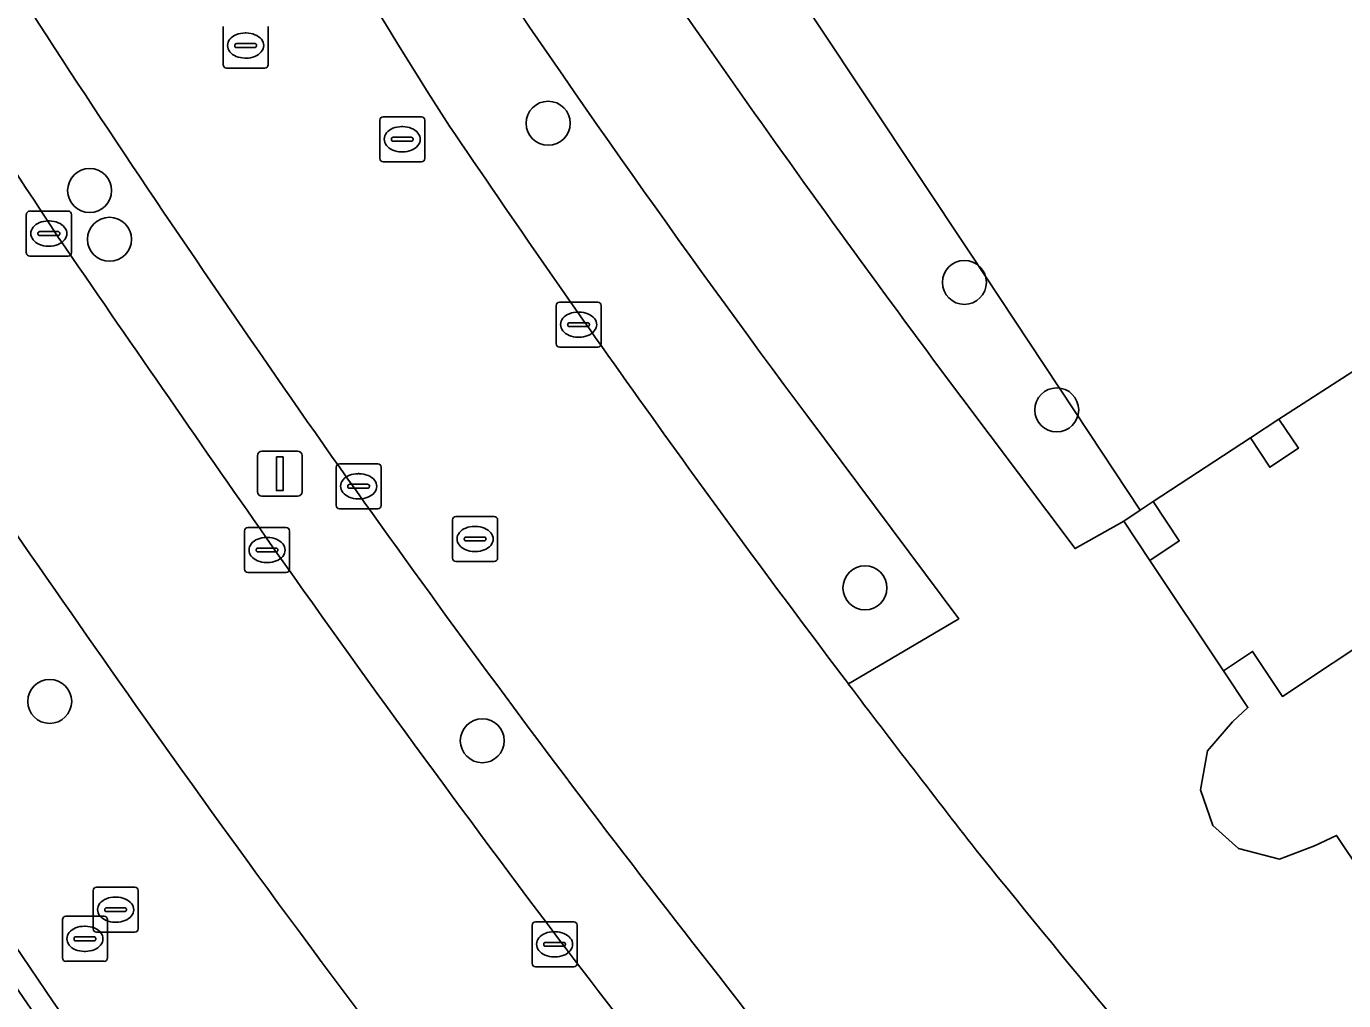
# Model space of a CAD drawing. Extents: x 161087 to 161926, y 382572 to 383873.
# Drawn here: x 161652.37 to 161681.64, y 383128.35 to 383149.99 of the extents above; entities that cross this region are included whole.
import ezdxf

# ---------------------------------------------------------------- set-up
doc = ezdxf.new("R2010")
doc.units = 0
for name, color, linetype in [('IMGEO_Berm_groen', 7, 'Continuous'), ('IMGEO_Boom', 7, 'Continuous'), ('IMGEO_Erf', 7, 'Continuous'), ('IMGEO_Fietspad_gesloten', 7, 'Continuous'), ('IMGEO_Groenvoorziening', 7, 'Continuous'), ('IMGEO_Kolk', 7, 'Continuous'), ('IMGEO_Lichtmast', 7, 'Continuous'), ('IMGEO_Muur', 7, 'Continuous'), ('IMGEO_Pand', 7, 'Continuous'), ('IMGEO_Pand_overbouw', 7, 'Continuous'), ('IMGEO_Rijbaan_lokaal_gesloten', 7, 'Continuous'), ('IMGEO_Rioolput', 7, 'Continuous'), ('IMGEO_Voetgangersgebied_open', 7, 'Continuous'), ('IMGEO_Voetpad_open', 7, 'Continuous')]:
    doc.layers.add(name, color=color, linetype=linetype)

msp = doc.modelspace()

# ---------------------------------------------------------------- linework, layer by layer
at = {"layer": 'IMGEO_Berm_groen'}
for centre, radius, start, end in [((161871.345, 383291.879), 260.661, 209.93549, 214.34366), ((162333.262, 383591.512), 813.479, 212.500034, 213.267884), ((162464.279, 383701.949), 983.817, 214.459974, 214.931229), ((161888.03, 383301.915), 280.101, 214.11331, 218.21265), ((161929.043, 383329.661), 331.843, 215.14803, 217.09841), ((161841.023, 383263.13), 221.508, 217.10548, 219.52544), ((161850.805, 383269.221), 230.644, 217.55132, 224.31205)]:
    msp.add_arc(centre, radius, start, end, dxfattribs=at)
at = {"layer": 'IMGEO_Boom'}
for centre in [(161663.965, 383147.839), (161653.776, 383146.344), (161654.217, 383145.261), (161673.213, 383144.304), (161675.264, 383141.471), (161671.004, 383137.517), (161652.888, 383134.995), (161662.501, 383134.122)]:
    msp.add_circle(centre, 0.489, dxfattribs=at)
at = {"layer": 'IMGEO_Erf'}
msp.add_lwpolyline([(161708.053, 383159.684), (161689.629, 383187.504), (161670.153, 383174.616), (161664.757, 383171.039), (161664.123, 383170.623), (161661.768, 383169.058), (161661.13, 383168.639), (161658.992, 383167.225), (161658.719, 383167.046), (161660.059, 383165.022), (161662.519, 383161.304), (161663.238, 383160.203), (161664.248, 383158.634), (161673.342, 383144.952), (161675.979, 383140.968), (161677.12, 383139.245), (161677.406, 383139.434), (161679.569, 383140.848), (161680.203, 383141.267), (161682.591, 383142.809), (161683.225, 383143.228), (161688.566, 383146.812)], close=True, dxfattribs=at)
at = {"layer": 'IMGEO_Fietspad_gesloten'}
for centre, radius, start, end in [((162333.262, 383591.512), 813.479, 212.500034, 213.267884), ((162464.279, 383701.949), 983.817, 214.459974, 214.931229), ((162185.043, 383508.121), 648.416, 214.335474, 215.223571), ((161929.043, 383329.661), 331.843, 215.14803, 217.09841), ((161903.574, 383310.925), 304.748, 215.45895, 217.91193), ((161841.023, 383263.13), 221.508, 217.10548, 219.52544)]:
    msp.add_arc(centre, radius, start, end, dxfattribs=at)
at = {"layer": 'IMGEO_Groenvoorziening'}
for points in [[(161672.53, 383142.578), (161675.674, 383138.391), (161676.755, 383139.003), (161677.12, 383139.245), (161675.979, 383140.968), (161673.342, 383144.952), (161664.248, 383158.634)], [(161670.634, 383135.387), (161673.086, 383136.832), (161669.733, 383141.324)]]:
    msp.add_lwpolyline(points, dxfattribs=at)
for centre, radius, start, end in [((161890.934, 383305.449), 272.443, 211.76213, 214.88621), ((161744.498, 383201.433), 98.6, 204.80371, 212.96772), ((161880.75, 383298.578), 263.168, 213.60696, 216.69423), ((161922.688, 383328.167), 311.485, 214.97333, 216.57127), ((161792.983, 383224.618), 169.931, 206.32264, 219.43681), ((161893.905, 383304.378), 280.014, 214.00446, 217.12161), ((162185.043, 383508.121), 648.416, 214.335474, 215.223571), ((161903.574, 383310.925), 304.748, 215.45895, 217.91193)]:
    msp.add_arc(centre, radius, start, end, dxfattribs=at)
at = {"layer": 'IMGEO_Kolk'}
for p, q in [((161652.369, 383144.963), (161652.369, 383145.815)), ((161652.444, 383145.889), (161653.296, 383145.889)), ((161653.37, 383145.815), (161653.37, 383144.963)), ((161652.671, 383145.432), (161653.069, 383145.432)), ((161652.857, 383145.669), (161652.882, 383145.669)), ((161652.628, 383145.383), (161652.628, 383145.395)), ((161653.066, 383145.346), (161652.668, 383145.346)), ((161653.112, 383145.395), (161653.112, 383145.383)), ((161653.296, 383144.889), (161652.444, 383144.889)), ((161652.88, 383145.109), (161652.855, 383145.109)), ((161664.14, 383142.94), (161664.14, 383143.792)), ((161664.215, 383143.866), (161665.067, 383143.866)), ((161665.141, 383143.792), (161665.141, 383142.94)), ((161664.399, 383143.36), (161664.399, 383143.372)), ((161664.442, 383143.409), (161664.84, 383143.409)), ((161664.628, 383143.646), (161664.653, 383143.646)), ((161664.883, 383143.372), (161664.883, 383143.36)), ((161664.837, 383143.323), (161664.439, 383143.323)), ((161664.651, 383143.086), (161664.626, 383143.086)), ((161665.067, 383142.866), (161664.215, 383142.866)), ((161659.253, 383139.349), (161659.253, 383140.201)), ((161659.328, 383140.275), (161660.18, 383140.275)), ((161660.254, 383140.201), (161660.254, 383139.349)), ((161659.741, 383140.055), (161659.766, 383140.055)), ((161659.512, 383139.769), (161659.512, 383139.781)), ((161659.95, 383139.732), (161659.552, 383139.732)), ((161659.555, 383139.818), (161659.953, 383139.818)), ((161659.996, 383139.781), (161659.996, 383139.769)), ((161660.18, 383139.275), (161659.328, 383139.275)), ((161659.764, 383139.495), (161659.739, 383139.495)), ((161657.217, 383137.933), (161657.217, 383138.785)), ((161657.292, 383138.859), (161658.144, 383138.859)), ((161658.218, 383138.785), (161658.218, 383137.933)), ((161657.519, 383138.402), (161657.917, 383138.402)), ((161657.705, 383138.639), (161657.73, 383138.639)), ((161657.476, 383138.353), (161657.476, 383138.365)), ((161657.914, 383138.316), (161657.516, 383138.316)), ((161657.96, 383138.365), (161657.96, 383138.353)), ((161658.144, 383137.859), (161657.292, 383137.859)), ((161657.728, 383138.079), (161657.703, 383138.079)), ((161663.606, 383129.173), (161663.606, 383130.025)), ((161663.681, 383130.099), (161664.533, 383130.099)), ((161664.607, 383130.025), (161664.607, 383129.173)), ((161663.908, 383129.642), (161664.306, 383129.642)), ((161664.094, 383129.879), (161664.119, 383129.879)), ((161663.865, 383129.593), (161663.865, 383129.605)), ((161664.303, 383129.556), (161663.905, 383129.556)), ((161664.349, 383129.605), (161664.349, 383129.593)), ((161664.533, 383129.099), (161663.681, 383129.099)), ((161664.117, 383129.319), (161664.092, 383129.319))]:
    msp.add_line(p, q, dxfattribs=at)
for points in [[(161652.369, 383144.963), (161652.369, 383145.815)], [(161652.444, 383145.889), (161653.296, 383145.889)], [(161653.37, 383145.815), (161653.37, 383144.963)], [(161653.296, 383144.889), (161652.444, 383144.889)], [(161664.14, 383142.94), (161664.14, 383143.792)], [(161664.215, 383143.866), (161665.067, 383143.866)], [(161665.141, 383143.792), (161665.141, 383142.94)], [(161665.067, 383142.866), (161664.215, 383142.866)], [(161659.253, 383139.349), (161659.253, 383140.201)], [(161659.328, 383140.275), (161660.18, 383140.275)], [(161660.254, 383140.201), (161660.254, 383139.349)], [(161660.18, 383139.275), (161659.328, 383139.275)], [(161657.217, 383137.933), (161657.217, 383138.785)], [(161657.292, 383138.859), (161658.144, 383138.859)], [(161658.218, 383138.785), (161658.218, 383137.933)], [(161658.144, 383137.859), (161657.292, 383137.859)], [(161663.606, 383129.173), (161663.606, 383130.025)], [(161663.681, 383130.099), (161664.533, 383130.099)], [(161664.607, 383130.025), (161664.607, 383129.173)], [(161664.533, 383129.099), (161663.681, 383129.099)]]:
    msp.add_lwpolyline(points, dxfattribs=at)
for centre, radius, start, end in [((161652.446, 383145.813), 0.0765, 91.552, 178.448), ((161652.446, 383145.813), 0.0765, 91.552, 178.448), ((161653.294, 383145.813), 0.0765, 1.552, 88.448), ((161653.294, 383145.813), 0.0765, 1.552, 88.448), ((161652.668, 383145.392), 0.0403, 85.8775, 175.7526), ((161653.073, 383145.394), 0.0386, 1.7309, 96.639), ((161652.665, 383145.382), 0.0366, 178.938, 274.7102), ((161653.069, 383145.389), 0.043, 264.8664, 352.4533), ((161652.446, 383144.965), 0.0765, 181.552, 268.448), ((161652.446, 383144.965), 0.0765, 181.552, 268.448), ((161653.294, 383144.965), 0.0765, 271.552, 358.448), ((161653.294, 383144.965), 0.0765, 271.552, 358.448), ((161664.217, 383143.79), 0.0765, 91.552, 178.448), ((161664.217, 383143.79), 0.0765, 91.552, 178.448), ((161665.065, 383143.79), 0.0765, 1.552, 88.448), ((161665.065, 383143.79), 0.0765, 1.552, 88.448), ((161664.439, 383143.369), 0.0403, 85.8775, 175.7526), ((161664.844, 383143.371), 0.0386, 1.7309, 96.639), ((161664.436, 383143.359), 0.0366, 178.938, 274.7102), ((161664.84, 383143.366), 0.043, 264.8664, 352.4533), ((161664.217, 383142.942), 0.0765, 181.552, 268.448), ((161664.217, 383142.942), 0.0765, 181.552, 268.448), ((161665.065, 383142.942), 0.0765, 271.552, 358.448), ((161665.065, 383142.942), 0.0765, 271.552, 358.448), ((161659.33, 383140.199), 0.0765, 91.552, 178.448), ((161659.33, 383140.199), 0.0765, 91.552, 178.448), ((161660.178, 383140.199), 0.0765, 1.552, 88.448), ((161660.178, 383140.199), 0.0765, 1.552, 88.448), ((161659.552, 383139.778), 0.0403, 85.8775, 175.7526), ((161659.549, 383139.768), 0.0366, 178.938, 274.7102), ((161659.953, 383139.775), 0.043, 264.8664, 352.4533), ((161659.957, 383139.78), 0.0386, 1.7309, 96.639), ((161659.33, 383139.351), 0.0765, 181.552, 268.448), ((161659.33, 383139.351), 0.0765, 181.552, 268.448), ((161660.178, 383139.351), 0.0765, 271.552, 358.448), ((161660.178, 383139.351), 0.0765, 271.552, 358.448), ((161657.294, 383138.783), 0.0765, 91.552, 178.448), ((161657.294, 383138.783), 0.0765, 91.552, 178.448), ((161658.142, 383138.783), 0.0765, 1.552, 88.448), ((161658.142, 383138.783), 0.0765, 1.552, 88.448), ((161657.516, 383138.362), 0.0403, 85.8775, 175.7526), ((161657.921, 383138.364), 0.0386, 1.7309, 96.639), ((161657.513, 383138.352), 0.0366, 178.938, 274.7102), ((161657.917, 383138.359), 0.043, 264.8664, 352.4533), ((161657.294, 383137.935), 0.0765, 181.552, 268.448), ((161657.294, 383137.935), 0.0765, 181.552, 268.448), ((161658.142, 383137.935), 0.0765, 271.552, 358.448), ((161658.142, 383137.935), 0.0765, 271.552, 358.448), ((161663.683, 383130.023), 0.0765, 91.552, 178.448), ((161663.683, 383130.023), 0.0765, 91.552, 178.448), ((161664.531, 383130.023), 0.0765, 1.552, 88.448), ((161664.531, 383130.023), 0.0765, 1.552, 88.448), ((161663.905, 383129.602), 0.0403, 85.8775, 175.7526), ((161664.31, 383129.604), 0.0386, 1.7309, 96.639), ((161663.902, 383129.592), 0.0366, 178.938, 274.7102), ((161664.306, 383129.599), 0.043, 264.8664, 352.4533), ((161663.683, 383129.175), 0.0765, 181.552, 268.448), ((161663.683, 383129.175), 0.0765, 181.552, 268.448), ((161664.531, 383129.175), 0.0765, 271.552, 358.448), ((161664.531, 383129.175), 0.0765, 271.552, 358.448)]:
    msp.add_arc(centre, radius, start, end, dxfattribs=at)
for centre, major_axis, ratio, start_param, end_param in [((161652.856, 383145.389), (-0.387, 0.002), 0.722429, 4.712389, 7.853982), ((161652.881, 383145.389), (-0.39, 0.002), 0.717154, 1.570796, 4.712389), ((161664.627, 383143.366), (-0.387, 0.002), 0.722429, 4.712389, 7.853982), ((161664.652, 383143.366), (-0.39, 0.002), 0.717154, 1.570796, 4.712389), ((161659.74, 383139.775), (-0.387, 0.002), 0.722429, 4.712389, 7.853982), ((161659.765, 383139.775), (-0.39, 0.002), 0.717154, 1.570796, 4.712389), ((161657.704, 383138.359), (-0.387, 0.002), 0.722429, 4.712389, 7.853982), ((161657.729, 383138.359), (-0.39, 0.002), 0.717154, 1.570796, 4.712389), ((161664.093, 383129.599), (-0.387, 0.002), 0.722429, 4.712389, 7.853982), ((161664.118, 383129.599), (-0.39, 0.002), 0.717154, 1.570796, 4.712389)]:
    msp.add_ellipse(centre, major_axis=major_axis, ratio=ratio, start_param=start_param, end_param=end_param, dxfattribs=at)
at = {"layer": 'IMGEO_Lichtmast'}
for p, q in [((161657.505, 383139.653), (161657.505, 383140.453)), ((161657.505, 383140.453), (161657.505, 383139.653)), ((161657.605, 383140.553), (161658.395, 383140.553)), ((161658.395, 383140.553), (161657.605, 383140.553)), ((161658.495, 383140.453), (161658.495, 383139.653)), ((161658.495, 383139.653), (161658.495, 383140.453)), ((161658.395, 383139.553), (161657.605, 383139.553)), ((161657.605, 383139.553), (161658.395, 383139.553))]:
    msp.add_line(p, q, dxfattribs=at)
msp.add_lwpolyline([(161657.925, 383140.428), (161658.075, 383140.428), (161658.075, 383139.678), (161657.925, 383139.678), (161657.925, 383140.428)], dxfattribs=at)
for centre, start, end in [((161657.605, 383140.453), 90, 180), ((161657.605, 383140.453), 90, 180), ((161658.395, 383140.453), 0, 90), ((161658.395, 383140.453), 360, 90), ((161657.605, 383139.653), 180, 270), ((161657.605, 383139.653), 180, 270), ((161658.395, 383139.653), 270, 0), ((161658.395, 383139.653), 270, 0)]:
    msp.add_arc(centre, 0.1, start, end, dxfattribs=at)
at = {"layer": 'IMGEO_Muur'}
for centre, radius, start, end in [((161792.983, 383224.618), 169.931, 206.32264, 219.43681), ((161793.06, 383224.669), 170.523, 212.67276, 219.43393)]:
    msp.add_arc(centre, radius, start, end, dxfattribs=at)
at = {"layer": 'IMGEO_Pand'}
for points in [[(161680.203, 383141.267), (161679.569, 383140.848), (161679.999, 383140.199), (161680.633, 383140.618)], [(161677.406, 383139.434), (161677.12, 383139.245), (161676.755, 383139.003), (161677.335, 383138.128), (161677.986, 383138.559)], [(161682.508, 383136.585), (161680.279, 383135.108), (161679.617, 383136.107), (161678.969, 383135.677), (161679.513, 383134.857), (161679.171, 383134.542), (161678.615, 383133.9), (161678.457, 383133.031), (161678.732, 383132.236), (161679.302, 383131.724), (161680.216, 383131.488), (161680.991, 383131.79), (161681.483, 383132.019), (161682.051, 383131.163), (161684.865, 383133.026)]]:
    msp.add_lwpolyline(points, close=True, dxfattribs=at)
at = {"layer": 'IMGEO_Pand_overbouw'}
msp.add_lwpolyline([(161682.591, 383142.809), (161680.203, 383141.267), (161680.633, 383140.618), (161679.999, 383140.199), (161679.569, 383140.848), (161677.406, 383139.434), (161677.986, 383138.559), (161677.335, 383138.128), (161678.969, 383135.677), (161679.617, 383136.107), (161680.279, 383135.108), (161682.508, 383136.585)], dxfattribs=at)
at = {"layer": 'IMGEO_Rijbaan_lokaal_gesloten'}
for centre, radius, start, end in [((161871.345, 383291.879), 260.661, 209.93549, 214.34366), ((161744.498, 383201.433), 98.6, 204.80371, 212.96772), ((161893.905, 383304.378), 280.014, 214.00446, 217.12161), ((161888.03, 383301.915), 280.101, 214.11331, 218.21265), ((161886.482, 383298.609), 270.614, 217.09609, 218.11513), ((161989.918, 383387.526), 406.924, 218.97587, 221.79893), ((161850.805, 383269.221), 230.644, 217.55132, 224.31205)]:
    msp.add_arc(centre, radius, start, end, dxfattribs=at)
at = {"layer": 'IMGEO_Rioolput'}
for p, q in [((161656.741, 383149.14), (161656.741, 383149.992)), ((161657.229, 383149.846), (161657.254, 383149.846)), ((161657.742, 383149.992), (161657.742, 383149.14)), ((161657, 383149.56), (161657, 383149.572)), ((161657.438, 383149.523), (161657.04, 383149.523)), ((161657.043, 383149.609), (161657.441, 383149.609)), ((161657.484, 383149.572), (161657.484, 383149.56)), ((161657.252, 383149.286), (161657.227, 383149.286)), ((161657.668, 383149.066), (161656.816, 383149.066)), ((161660.221, 383147.058), (161660.221, 383147.91)), ((161660.296, 383147.984), (161661.148, 383147.984)), ((161660.709, 383147.764), (161660.734, 383147.764)), ((161661.222, 383147.91), (161661.222, 383147.058)), ((161660.48, 383147.478), (161660.48, 383147.49)), ((161660.523, 383147.527), (161660.921, 383147.527)), ((161660.964, 383147.49), (161660.964, 383147.478)), ((161660.918, 383147.441), (161660.52, 383147.441)), ((161660.732, 383147.204), (161660.707, 383147.204)), ((161661.148, 383146.984), (161660.296, 383146.984)), ((161661.84, 383138.178), (161661.84, 383139.03)), ((161661.915, 383139.104), (161662.767, 383139.104)), ((161662.841, 383139.03), (161662.841, 383138.178)), ((161662.328, 383138.884), (161662.353, 383138.884)), ((161662.099, 383138.598), (161662.099, 383138.61)), ((161662.537, 383138.561), (161662.139, 383138.561)), ((161662.142, 383138.647), (161662.54, 383138.647)), ((161662.583, 383138.61), (161662.583, 383138.598)), ((161662.767, 383138.104), (161661.915, 383138.104)), ((161662.351, 383138.324), (161662.326, 383138.324)), ((161653.853, 383129.943), (161653.853, 383130.795)), ((161653.928, 383130.869), (161654.78, 383130.869)), ((161654.854, 383130.795), (161654.854, 383129.943)), ((161654.341, 383130.649), (161654.366, 383130.649)), ((161653.245, 383130.221), (161654.097, 383130.221)), ((161654.112, 383130.363), (161654.112, 383130.375)), ((161654.55, 383130.326), (161654.152, 383130.326)), ((161654.155, 383130.412), (161654.553, 383130.412)), ((161654.596, 383130.375), (161654.596, 383130.363)), ((161653.17, 383129.295), (161653.17, 383130.147)), ((161653.658, 383130.001), (161653.683, 383130.001)), ((161654.171, 383130.147), (161654.171, 383129.295)), ((161654.364, 383130.089), (161654.339, 383130.089)), ((161653.429, 383129.715), (161653.429, 383129.727)), ((161653.867, 383129.678), (161653.469, 383129.678)), ((161653.472, 383129.764), (161653.87, 383129.764)), ((161653.913, 383129.727), (161653.913, 383129.715)), ((161654.78, 383129.869), (161653.928, 383129.869)), ((161653.681, 383129.441), (161653.656, 383129.441)), ((161654.097, 383129.221), (161653.245, 383129.221))]:
    msp.add_line(p, q, dxfattribs=at)
for points in [[(161656.741, 383149.14), (161656.741, 383149.992)], [(161657.742, 383149.992), (161657.742, 383149.14)], [(161657.668, 383149.066), (161656.816, 383149.066)], [(161660.221, 383147.058), (161660.221, 383147.91)], [(161660.296, 383147.984), (161661.148, 383147.984)], [(161661.222, 383147.91), (161661.222, 383147.058)], [(161661.148, 383146.984), (161660.296, 383146.984)], [(161661.84, 383138.178), (161661.84, 383139.03)], [(161661.915, 383139.104), (161662.767, 383139.104)], [(161662.841, 383139.03), (161662.841, 383138.178)], [(161662.767, 383138.104), (161661.915, 383138.104)], [(161653.853, 383129.943), (161653.853, 383130.795)], [(161653.928, 383130.869), (161654.78, 383130.869)], [(161654.854, 383130.795), (161654.854, 383129.943)], [(161653.245, 383130.221), (161654.097, 383130.221)], [(161653.17, 383129.295), (161653.17, 383130.147)], [(161654.171, 383130.147), (161654.171, 383129.295)], [(161654.78, 383129.869), (161653.928, 383129.869)], [(161654.097, 383129.221), (161653.245, 383129.221)]]:
    msp.add_lwpolyline(points, dxfattribs=at)
for centre, radius, start, end in [((161657.04, 383149.569), 0.0403, 85.8775, 175.7526), ((161657.037, 383149.559), 0.0366, 178.938, 274.7102), ((161657.441, 383149.566), 0.043, 264.8664, 352.4533), ((161657.445, 383149.571), 0.0386, 1.7309, 96.639), ((161656.818, 383149.142), 0.0765, 181.552, 268.448), ((161656.818, 383149.142), 0.0765, 181.552, 268.448), ((161657.666, 383149.142), 0.0765, 271.552, 358.448), ((161657.666, 383149.142), 0.0765, 271.552, 358.448), ((161660.298, 383147.908), 0.0765, 91.552, 178.448), ((161660.298, 383147.908), 0.0765, 91.552, 178.448), ((161661.146, 383147.908), 0.0765, 1.552, 88.448), ((161661.146, 383147.908), 0.0765, 1.552, 88.448), ((161660.52, 383147.487), 0.0403, 85.8775, 175.7526), ((161660.517, 383147.477), 0.0366, 178.938, 274.7102), ((161660.921, 383147.484), 0.043, 264.8664, 352.4533), ((161660.925, 383147.489), 0.0386, 1.7309, 96.639), ((161660.298, 383147.06), 0.0765, 181.552, 268.448), ((161660.298, 383147.06), 0.0765, 181.552, 268.448), ((161661.146, 383147.06), 0.0765, 271.552, 358.448), ((161661.146, 383147.06), 0.0765, 271.552, 358.448), ((161661.917, 383139.028), 0.0765, 91.552, 178.448), ((161661.917, 383139.028), 0.0765, 91.552, 178.448), ((161662.765, 383139.028), 0.0765, 1.552, 88.448), ((161662.765, 383139.028), 0.0765, 1.552, 88.448), ((161662.139, 383138.607), 0.0403, 85.8775, 175.7526), ((161662.136, 383138.597), 0.0366, 178.938, 274.7102), ((161662.54, 383138.604), 0.043, 264.8664, 352.4533), ((161662.544, 383138.609), 0.0386, 1.7309, 96.639), ((161661.917, 383138.18), 0.0765, 181.552, 268.448), ((161661.917, 383138.18), 0.0765, 181.552, 268.448), ((161662.765, 383138.18), 0.0765, 271.552, 358.448), ((161662.765, 383138.18), 0.0765, 271.552, 358.448), ((161653.93, 383130.793), 0.0765, 91.552, 178.448), ((161653.93, 383130.793), 0.0765, 91.552, 178.448), ((161654.778, 383130.793), 0.0765, 1.552, 88.448), ((161654.778, 383130.793), 0.0765, 1.552, 88.448), ((161653.247, 383130.145), 0.0765, 91.552, 178.448), ((161653.247, 383130.145), 0.0765, 91.552, 178.448), ((161654.095, 383130.145), 0.0765, 1.552, 88.448), ((161654.095, 383130.145), 0.0765, 1.552, 88.448), ((161654.152, 383130.372), 0.0403, 85.8775, 175.7526), ((161654.149, 383130.362), 0.0366, 178.938, 274.7102), ((161654.553, 383130.369), 0.043, 264.8664, 352.4533), ((161654.557, 383130.374), 0.0386, 1.7309, 96.639), ((161653.93, 383129.945), 0.0765, 181.552, 268.448), ((161653.93, 383129.945), 0.0765, 181.552, 268.448), ((161654.778, 383129.945), 0.0765, 271.552, 358.448), ((161654.778, 383129.945), 0.0765, 271.552, 358.448), ((161653.469, 383129.724), 0.0403, 85.8775, 175.7526), ((161653.466, 383129.714), 0.0366, 178.938, 274.7102), ((161653.87, 383129.721), 0.043, 264.8664, 352.4533), ((161653.874, 383129.726), 0.0386, 1.7309, 96.639), ((161653.247, 383129.297), 0.0765, 181.552, 268.448), ((161653.247, 383129.297), 0.0765, 181.552, 268.448), ((161654.095, 383129.297), 0.0765, 271.552, 358.448), ((161654.095, 383129.297), 0.0765, 271.552, 358.448)]:
    msp.add_arc(centre, radius, start, end, dxfattribs=at)
for centre, major_axis, ratio, start_param, end_param in [((161657.228, 383149.566), (-0.387, 0.002), 0.722429, 4.712389, 7.853982), ((161657.253, 383149.566), (-0.39, 0.002), 0.717154, 1.570796, 4.712389), ((161660.708, 383147.484), (-0.387, 0.002), 0.722429, 4.712389, 7.853982), ((161660.733, 383147.484), (-0.39, 0.002), 0.717154, 1.570796, 4.712389), ((161662.327, 383138.604), (-0.387, 0.002), 0.722429, 4.712389, 7.853982), ((161662.352, 383138.604), (-0.39, 0.002), 0.717154, 1.570796, 4.712389), ((161654.34, 383130.369), (-0.387, 0.002), 0.722429, 4.712389, 7.853982), ((161654.365, 383130.369), (-0.39, 0.002), 0.717154, 1.570796, 4.712389), ((161653.657, 383129.721), (-0.387, 0.002), 0.722429, 4.712389, 7.853982), ((161653.682, 383129.721), (-0.39, 0.002), 0.717154, 1.570796, 4.712389)]:
    msp.add_ellipse(centre, major_axis=major_axis, ratio=ratio, start_param=start_param, end_param=end_param, dxfattribs=at)
at = {"layer": 'IMGEO_Voetgangersgebied_open'}
msp.add_arc((161793.06, 383224.669), 170.523, 212.67276, 219.43393, dxfattribs=at)
at = {"layer": 'IMGEO_Voetpad_open'}
for points in [[(161682.591, 383142.809), (161680.203, 383141.267), (161680.633, 383140.618), (161679.999, 383140.199), (161679.569, 383140.848), (161677.406, 383139.434), (161677.986, 383138.559), (161677.335, 383138.128), (161678.969, 383135.677), (161679.617, 383136.107), (161680.279, 383135.108), (161682.508, 383136.585)], [(161682.051, 383131.163), (161681.483, 383132.019), (161680.991, 383131.79), (161680.216, 383131.488), (161679.302, 383131.724), (161678.732, 383132.236), (161678.457, 383133.031), (161678.615, 383133.9), (161679.171, 383134.542), (161679.513, 383134.857), (161678.969, 383135.677), (161677.335, 383138.128), (161676.755, 383139.003), (161675.674, 383138.391), (161672.53, 383142.578)], [(161669.733, 383141.324), (161673.086, 383136.832), (161670.634, 383135.387)]]:
    msp.add_lwpolyline(points, dxfattribs=at)
for centre, radius, start, end in [((161890.934, 383305.449), 272.443, 211.76213, 214.88621), ((161880.75, 383298.578), 263.168, 213.60696, 216.69423), ((161922.688, 383328.167), 311.485, 214.97333, 216.57127), ((161886.482, 383298.609), 270.614, 217.09609, 218.11513), ((161989.918, 383387.526), 406.924, 218.97587, 221.79893)]:
    msp.add_arc(centre, radius, start, end, dxfattribs=at)

doc.saveas('drawing.dxf')
